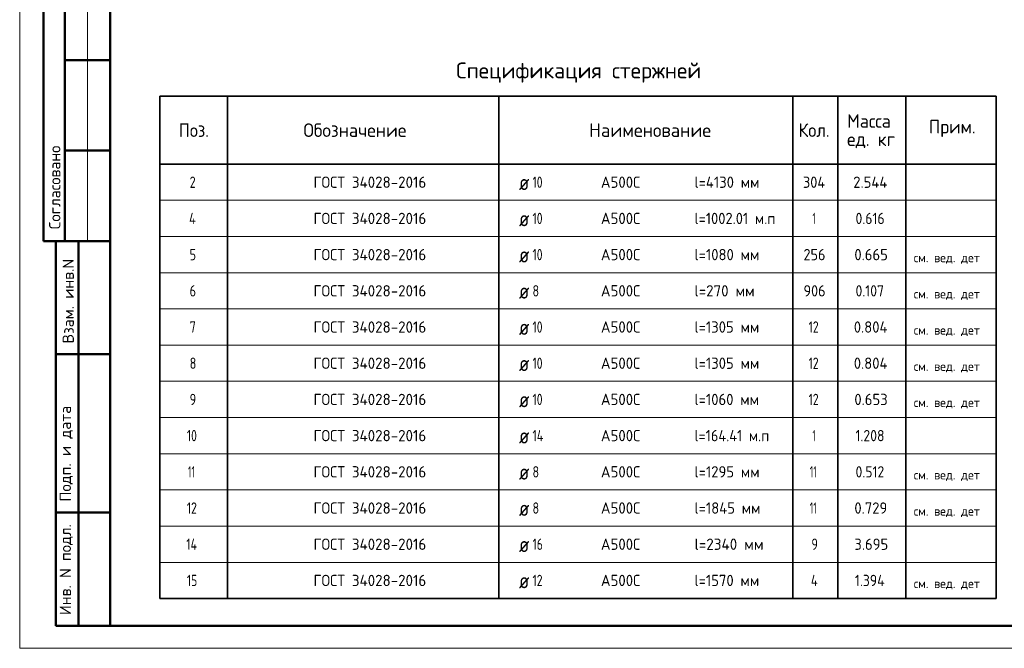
# Model space of a CAD drawing. Header units: millimetres. Extents: x -49773 to 2322955, y -3321 to 58485.
# Tile 329 of 580: x 1284062 to 1305837, y -3321 to 10569. Entities that reach past the tile are written whole.
import ezdxf

# ---------------------------------------------------------------- set-up
doc = ezdxf.new("R2010")
doc.units = ezdxf.units.MM
doc.layers.add('Standard', color=7, linetype='Continuous', lineweight=25)
doc.styles.add('ISOCPEUR', font='txt')

msp = doc.modelspace()

# ---------------------------------------------------------------- linework, layer by layer
at = {"layer": 'Standard', "color": 7, "linetype": 'Continuous', "lineweight": 50, "transparency": 33554687}
for p, q in [((1284588.7, 12178.7), (1284588.7, 5678.7)), ((1284588.7, 12178.7), (1284588.7, 5678.7)), ((1285061.9, 12178.7), (1285061.9, 5678.7)), ((1286061.9, 9678.7), (1285061.9, 9678.7)), ((1286061.9, 7678.7), (1285061.9, 7678.7)), ((1284061.9, 5678.7), (1284068.1, 5678.7)), ((1284588.7, 5678.7), (1286061.9, 5678.7)), ((1284861.9, -2821.3), (1284861.9, 5678.7)), ((1284861.9, -2821.3), (1284861.9, 5678.7)), ((1285361.9, -2821.3), (1285361.9, 5678.7)), ((1284861.9, 3178.7), (1286061.9, 3178.7)), ((1284861.9, -321.3), (1286061.9, -321.3)), ((1286061.9, -2821.3), (1284861.9, -2821.3))]:
    msp.add_line(p, q, dxfattribs=at)
at = {"layer": 'Standard', "color": 7, "linetype": 'Continuous', "lineweight": 13, "transparency": 33554687}
for p, q in [((1285561.9, 12178.7), (1285561.9, 5678.7)), ((1305658.4, 6578.2), (1287158.4, 6578.2)), ((1305658.4, 5778.2), (1287158.4, 5778.2)), ((1305658.4, 4978.2), (1287158.4, 4978.2)), ((1305658.4, 4178.2), (1287158.4, 4178.2)), ((1305658.4, 3378.2), (1287158.4, 3378.2)), ((1305658.4, 2578.2), (1287158.4, 2578.2)), ((1305658.4, 1778.2), (1287158.4, 1778.2)), ((1305658.4, 978.2), (1287158.4, 978.2)), ((1305658.4, 178.2), (1287158.4, 178.2)), ((1305658.4, -621.8), (1287158.4, -621.8)), ((1305658.4, -1421.8), (1287158.4, -1421.8)), ((1305658.4, -2221.8), (1287158.4, -2221.8))]:
    msp.add_line(p, q, dxfattribs=at)
at = {"layer": 'Standard', "color": 7, "linetype": 'Continuous', "lineweight": 35, "transparency": 33554687}
for p, q in [((1305658.4, 8878.2), (1287158.4, 8878.2)), ((1287158.4, 8878.2), (1287158.4, 7378.2)), ((1288658.4, 8878.2), (1288658.4, 7378.2)), ((1294658.4, 8878.2), (1294658.4, 7378.2)), ((1301158.4, 8878.2), (1301158.4, 7378.2)), ((1302158.4, 8878.2), (1302158.4, 7378.2)), ((1303658.4, 8878.2), (1303658.4, 7378.2)), ((1305658.4, 8878.2), (1305658.4, 7378.2)), ((1305658.4, 7378.2), (1287158.4, 7378.2)), ((1287158.4, 7378.2), (1287158.4, 6578.2)), ((1288658.4, 7378.2), (1288658.4, 6578.2)), ((1294658.4, 7378.2), (1294658.4, 6578.2)), ((1301158.4, 7378.2), (1301158.4, 6578.2)), ((1302158.4, 7378.2), (1302158.4, 6578.2)), ((1303658.4, 7378.2), (1303658.4, 6578.2)), ((1305658.4, 7378.2), (1305658.4, 6578.2)), ((1287158.4, 6578.2), (1287158.4, 5778.2)), ((1288658.4, 6578.2), (1288658.4, 5778.2)), ((1294658.4, 6578.2), (1294658.4, 5778.2)), ((1301158.4, 6578.2), (1301158.4, 5778.2)), ((1302158.4, 6578.2), (1302158.4, 5778.2)), ((1303658.4, 6578.2), (1303658.4, 5778.2)), ((1305658.4, 6578.2), (1305658.4, 5778.2)), ((1287158.4, 5778.2), (1287158.4, 4978.2)), ((1288658.4, 5778.2), (1288658.4, 4978.2)), ((1294658.4, 5778.2), (1294658.4, 4978.2)), ((1301158.4, 5778.2), (1301158.4, 4978.2)), ((1302158.4, 5778.2), (1302158.4, 4978.2)), ((1303658.4, 5778.2), (1303658.4, 4978.2)), ((1305658.4, 5778.2), (1305658.4, 4978.2)), ((1287158.4, 4978.2), (1287158.4, 4178.2)), ((1288658.4, 4978.2), (1288658.4, 4178.2)), ((1294658.4, 4978.2), (1294658.4, 4178.2)), ((1301158.4, 4978.2), (1301158.4, 4178.2)), ((1302158.4, 4978.2), (1302158.4, 4178.2)), ((1303658.4, 4978.2), (1303658.4, 4178.2)), ((1305658.4, 4978.2), (1305658.4, 4178.2)), ((1287158.4, 4178.2), (1287158.4, 3378.2)), ((1288658.4, 4178.2), (1288658.4, 3378.2)), ((1294658.4, 4178.2), (1294658.4, 3378.2)), ((1301158.4, 4178.2), (1301158.4, 3378.2)), ((1302158.4, 4178.2), (1302158.4, 3378.2)), ((1303658.4, 4178.2), (1303658.4, 3378.2)), ((1305658.4, 4178.2), (1305658.4, 3378.2)), ((1287158.4, 3378.2), (1287158.4, 2578.2)), ((1288658.4, 3378.2), (1288658.4, 2578.2)), ((1294658.4, 3378.2), (1294658.4, 2578.2)), ((1301158.4, 3378.2), (1301158.4, 2578.2)), ((1302158.4, 3378.2), (1302158.4, 2578.2)), ((1303658.4, 3378.2), (1303658.4, 2578.2)), ((1305658.4, 3378.2), (1305658.4, 2578.2)), ((1287158.4, 2578.2), (1287158.4, 1778.2)), ((1288658.4, 2578.2), (1288658.4, 1778.2)), ((1294658.4, 2578.2), (1294658.4, 1778.2)), ((1301158.4, 2578.2), (1301158.4, 1778.2)), ((1302158.4, 2578.2), (1302158.4, 1778.2)), ((1303658.4, 2578.2), (1303658.4, 1778.2)), ((1305658.4, 2578.2), (1305658.4, 1778.2)), ((1287158.4, 1778.2), (1287158.4, 978.2)), ((1288658.4, 1778.2), (1288658.4, 978.2)), ((1294658.4, 1778.2), (1294658.4, 978.2)), ((1301158.4, 1778.2), (1301158.4, 978.2)), ((1302158.4, 1778.2), (1302158.4, 978.2)), ((1303658.4, 1778.2), (1303658.4, 978.2)), ((1305658.4, 1778.2), (1305658.4, 978.2)), ((1287158.4, 978.2), (1287158.4, 178.2)), ((1288658.4, 978.2), (1288658.4, 178.2)), ((1294658.4, 978.2), (1294658.4, 178.2)), ((1301158.4, 978.2), (1301158.4, 178.2)), ((1302158.4, 978.2), (1302158.4, 178.2)), ((1303658.4, 978.2), (1303658.4, 178.2)), ((1305658.4, 978.2), (1305658.4, 178.2)), ((1287158.4, 178.2), (1287158.4, -621.8)), ((1288658.4, 178.2), (1288658.4, -621.8)), ((1294658.4, 178.2), (1294658.4, -621.8)), ((1301158.4, 178.2), (1301158.4, -621.8)), ((1302158.4, 178.2), (1302158.4, -621.8)), ((1303658.4, 178.2), (1303658.4, -621.8)), ((1305658.4, 178.2), (1305658.4, -621.8)), ((1287158.4, -621.8), (1287158.4, -1421.8)), ((1288658.4, -621.8), (1288658.4, -1421.8)), ((1294658.4, -621.8), (1294658.4, -1421.8)), ((1301158.4, -621.8), (1301158.4, -1421.8)), ((1302158.4, -621.8), (1302158.4, -1421.8)), ((1303658.4, -621.8), (1303658.4, -1421.8)), ((1305658.4, -621.8), (1305658.4, -1421.8)), ((1287158.4, -1421.8), (1287158.4, -2221.8)), ((1288658.4, -1421.8), (1288658.4, -2221.8)), ((1294658.4, -1421.8), (1294658.4, -2221.8)), ((1301158.4, -1421.8), (1301158.4, -2221.8)), ((1302158.4, -1421.8), (1302158.4, -2221.8)), ((1303658.4, -1421.8), (1303658.4, -2221.8)), ((1305658.4, -1421.8), (1305658.4, -2221.8)), ((1287158.4, -2221.8), (1305658.4, -2221.8))]:
    msp.add_line(p, q, dxfattribs=at)
at = {"layer": 'Standard', "color": 7, "linetype": 'Continuous', "lineweight": 13, "transparency": 33554687}
msp.add_lwpolyline([(1284061.9, -3321.3), (1326061.9, -3321.3), (1326061.9, 56078.7), (1284061.9, 56078.7), (1284061.9, -3321.3)], close=True, dxfattribs=at)
at = {"layer": 'Standard', "color": 7, "linetype": 'Continuous', "lineweight": 50, "transparency": 33554687}
msp.add_lwpolyline([(1286061.9, 55578.7), (1325561.9, 55578.7), (1325561.9, -2821.3), (1286061.9, -2821.3), (1286061.9, 55578.7)], close=True, dxfattribs=at)

# ---------------------------------------------------------------- texts
at = {"layer": 'Standard', "color": 7, "linetype": 'Continuous', "lineweight": 35, "transparency": 33554687, "char_height": 350, "attachment_point": 7, "style": 'ISOCPEUR'}
for s, insert, width in [('\\W0.99;Спецификация стержней', (1293713.4, 9178.2), 5559.672), ('\\W0.82;ø', (1295103.8, 6803.2), 458.088), ('\\W0.82;ø', (1295103.8, 6003.2), 458.088), ('\\W0.82;ø', (1295103.8, 5203.2), 458.088), ('\\W0.82;ø', (1295103.8, 4403.2), 458.088), ('\\W0.82;ø', (1295103.8, 3603.2), 458.088), ('\\W0.82;ø', (1295103.8, 2803.2), 458.088), ('\\W0.82;ø', (1295103.8, 2003.2), 458.088), ('\\W0.82;ø', (1295103.8, 1203.2), 458.088), ('\\W0.82;ø', (1295103.8, 403.2), 458.088), ('\\W0.82;ø', (1295103.8, -396.8), 458.088), ('\\W0.82;ø', (1295103.8, -1196.8), 458.088), ('\\W0.82;ø', (1295103.8, -1996.8), 458.088)]:
    msp.add_mtext(s, dxfattribs=dict(at, insert=insert, width=width))
at = {"layer": 'Standard', "color": 7, "linetype": 'Continuous', "lineweight": 25, "transparency": 33554687, "attachment_point": 7, "style": 'ISOCPEUR'}
for s, insert, char_height, width in [('\\W0.92;Поз.', (1287581.3, 7978.2), 300, 872.987), ('\\W0.97;Обозначение', (1290338.6, 7978.2), 300, 2499.411), ('\\W0.98;Наименование', (1296655.7, 7978.2), 300, 2784.788), ('\\W0.93;Кол.', (1301286.7, 7978.2), 300, 888.238), ('\\W0.95;Масса', (1302360.1, 8180.5), 300, 1252.119), ('\\W0.94;Прим.', (1304170.2, 7975.2), 300, 1130.664), ('\\W0.95;ед. кг', (1302360.1, 7730.5), 300, 1251.492), ('\\W0.78;2', (1287820.9, 6853.2), 250, 272.004), ('\\W0.96;ГОСТ 34028-2016', (1290558.4, 6853.2), 250, 2743.715), ('\\W0.75;10', (1295402.7, 6853.2), 250, 393.566), ('\\W0.95;А500С', (1296915.2, 6853.2), 250, 1042.901), ('\\W0.94;l=4130 мм', (1298985.9, 6853.2), 250, 1616.444), ('\\W0.92;304', (1301383.4, 6853.2), 250, 664.126), ('\\W0.94;2.544', (1302495.9, 6853.2), 250, 942.222), ('\\W0.93;l=1002.01 м.п', (1298985.9, 6053.2), 250, 2014.675), ('\\W0.80;4', (1287808.4, 6053.2), 250, 299.863), ('\\W0.96;ГОСТ 34028-2016', (1290558.4, 6053.2), 250, 2743.715), ('\\W0.75;10', (1295402.7, 6053.2), 250, 393.566), ('\\W0.95;А500С', (1296915.2, 6053.2), 250, 1042.901), ('\\W0.56;1', (1301595.9, 6053.2), 250, 194.454), ('\\W0.88;0.616', (1302545.9, 6053.2), 250, 834.258), ('\\W0.78;5', (1287820.9, 5253.2), 250, 272.004), ('\\W0.96;ГОСТ 34028-2016', (1290558.4, 5253.2), 250, 2743.715), ('\\W0.75;10', (1295402.7, 5253.2), 250, 393.566), ('\\W0.95;А500С', (1296915.2, 5253.2), 250, 1042.901), ('\\W0.94;l=1080 мм', (1298985.9, 5253.2), 250, 1591.266), ('\\W0.91;256', (1301395.9, 5253.2), 250, 638.625), ('\\W0.94;0.665', (1302520.9, 5253.2), 250, 891.672), ('\\W0.78;6', (1287820.9, 4453.2), 250, 272.004), ('\\W0.96;ГОСТ 34028-2016', (1290558.4, 4453.2), 250, 2743.715), ('\\W0.78;8', (1295402.7, 4453.2), 250, 272.004), ('\\W0.95;А500С', (1296915.2, 4453.2), 250, 1042.901), ('\\W0.96;l=270 мм', (1298985.9, 4453.2), 250, 1469.731), ('\\W0.91;906', (1301395.9, 4453.2), 250, 638.625), ('\\W0.88;0.107', (1302545.9, 4453.2), 250, 834.258), ('\\W0.94;l=1305 мм', (1298985.9, 3653.2), 250, 1591.266), ('\\W0.78;7', (1287820.9, 3653.2), 250, 272.004), ('\\W0.96;ГОСТ 34028-2016', (1290558.4, 3653.2), 250, 2743.715), ('\\W0.75;10', (1295402.7, 3653.2), 250, 393.566), ('\\W0.95;А500С', (1296915.2, 3653.2), 250, 1042.901), ('\\W0.75;12', (1301508.4, 3653.2), 250, 393.574), ('\\W0.94;0.804', (1302508.4, 3653.2), 250, 916.954), ('\\W0.78;8', (1287820.9, 2853.2), 250, 272.004), ('\\W0.96;ГОСТ 34028-2016', (1290558.4, 2853.2), 250, 2743.715), ('\\W0.75;10', (1295402.7, 2853.2), 250, 393.566), ('\\W0.95;А500С', (1296915.2, 2853.2), 250, 1042.901), ('\\W0.94;l=1305 мм', (1298985.9, 2853.2), 250, 1591.266), ('\\W0.75;12', (1301508.4, 2853.2), 250, 393.574), ('\\W0.94;0.804', (1302508.4, 2853.2), 250, 916.954), ('\\W0.78;9', (1287820.9, 2053.2), 250, 272.004), ('\\W0.96;ГОСТ 34028-2016', (1290558.4, 2053.2), 250, 2743.715), ('\\W0.75;10', (1295402.7, 2053.2), 250, 393.566), ('\\W0.95;А500С', (1296915.2, 2053.2), 250, 1042.901), ('\\W0.94;l=1060 мм', (1298985.9, 2053.2), 250, 1591.266), ('\\W0.75;12', (1301508.4, 2053.2), 250, 393.574), ('\\W0.94;0.653', (1302520.9, 2053.2), 250, 891.672), ('\\W0.92;l=164.41 м.п', (1298985.9, 1253.2), 250, 1889.324), ('\\W0.75;10', (1287758.4, 1253.2), 250, 393.566), ('\\W0.96;ГОСТ 34028-2016', (1290558.4, 1253.2), 250, 2743.715), ('\\W0.76;14', (1295402.7, 1253.2), 250, 420.47), ('\\W0.95;А500С', (1296915.2, 1253.2), 250, 1042.901), ('\\W0.56;1', (1301595.9, 1253.2), 250, 194.454), ('\\W0.88;1.208', (1302545.9, 1253.2), 250, 834.258), ('\\W0.62;11', (1287783.4, 453.2), 250, 328.117), ('\\W0.96;ГОСТ 34028-2016', (1290558.4, 453.2), 250, 2743.715), ('\\W0.78;8', (1295402.7, 453.2), 250, 272.004), ('\\W0.95;А500С', (1296915.2, 453.2), 250, 1042.901), ('\\W0.94;l=1295 мм', (1298985.9, 453.2), 250, 1591.266), ('\\W0.63;11', (1301533.4, 453.2), 250, 328.133), ('\\W0.88;0.512', (1302545.9, 453.2), 250, 834.258), ('\\W0.75;12', (1287758.4, -346.8), 250, 393.566), ('\\W0.96;ГОСТ 34028-2016', (1290558.4, -346.8), 250, 2743.715), ('\\W0.78;8', (1295402.7, -346.8), 250, 272.004), ('\\W0.95;А500С', (1296915.2, -346.8), 250, 1042.901), ('\\W0.94;l=1845 мм', (1298985.9, -346.8), 250, 1616.444), ('\\W0.63;11', (1301533.4, -346.8), 250, 328.133), ('\\W0.94;0.729', (1302520.9, -346.8), 250, 891.672), ('\\W0.76;14', (1287745.9, -1146.8), 250, 420.462), ('\\W0.96;ГОСТ 34028-2016', (1290558.4, -1146.8), 250, 2743.715), ('\\W0.75;16', (1295402.7, -1146.8), 250, 393.566), ('\\W0.95;А500С', (1296915.2, -1146.8), 250, 1042.901), ('\\W0.97;l=2340 мм', (1298985.9, -1146.8), 250, 1670.199), ('\\W0.78;9', (1301570.9, -1146.8), 250, 272.013), ('\\W0.94;3.695', (1302520.9, -1146.8), 250, 891.672), ('\\W0.75;15', (1287758.4, -1946.8), 250, 393.566), ('\\W0.96;ГОСТ 34028-2016', (1290558.4, -1946.8), 250, 2743.715), ('\\W0.75;12', (1295402.7, -1946.8), 250, 393.566), ('\\W0.95;А500С', (1296915.2, -1946.8), 250, 1042.901), ('\\W0.94;l=1570 мм', (1298985.9, -1946.8), 250, 1591.266), ('\\W0.80;4', (1301558.4, -1946.8), 250, 299.854), ('\\W0.88;1.394', (1302533.4, -1946.8), 250, 859.762)]:
    msp.add_mtext(s, dxfattribs=dict(at, insert=insert, char_height=char_height, width=width))
at = {"layer": 'Standard', "color": 7, "linetype": 'Continuous', "lineweight": 50, "transparency": 33554687, "char_height": 250, "attachment_point": 7, "rotation": 90, "style": 'ISOCPEUR'}
for s, insert, width in [('\\A1;{\\fISOCPEUR|i0|b0;\\H250.000000;\\W1.000000;\\C7;Согласовано}\\P', (1284961.9, 5940.2), 2071.875), ('\\A1;{\\fISOCPEUR|i0|b0;\\H250.000000;\\W1.000000;\\C7;Взам. инв.N}\\P', (1285259.8, 3414.6), 1909.099), ('\\A1;{\\fISOCPEUR|i0|b0;\\H250.000000;\\W1.000000;\\C7;Подп. и дата}\\P', (1285236.2, -79.1), 2197.059), ('\\A1;{\\fISOCPEUR|i0|b0;\\H250.000000;\\W1.000000;\\C7;Инв. N подл.}\\P', (1285236.2, -2587.3), 2021.795)]:
    msp.add_mtext(s, dxfattribs=dict(at, insert=insert, width=width))
at = {"layer": 'Standard', "color": 7, "linetype": 'Continuous', "lineweight": 18, "transparency": 33554687, "char_height": 200, "width": 1616.684, "attachment_point": 7, "style": 'ISOCPEUR'}
for insert in [(1303834.2, 5177.7), (1303834.2, 4377.7), (1303834.2, 3577.7), (1303834.2, 2777.7), (1303834.2, 1977.7), (1303834.2, 377.7), (1303834.2, -422.3), (1303834.2, -2022.3)]:
    msp.add_mtext('\\W0.97;см. вед. дет', dxfattribs=dict(at, insert=insert))

doc.saveas('drawing.dxf')
